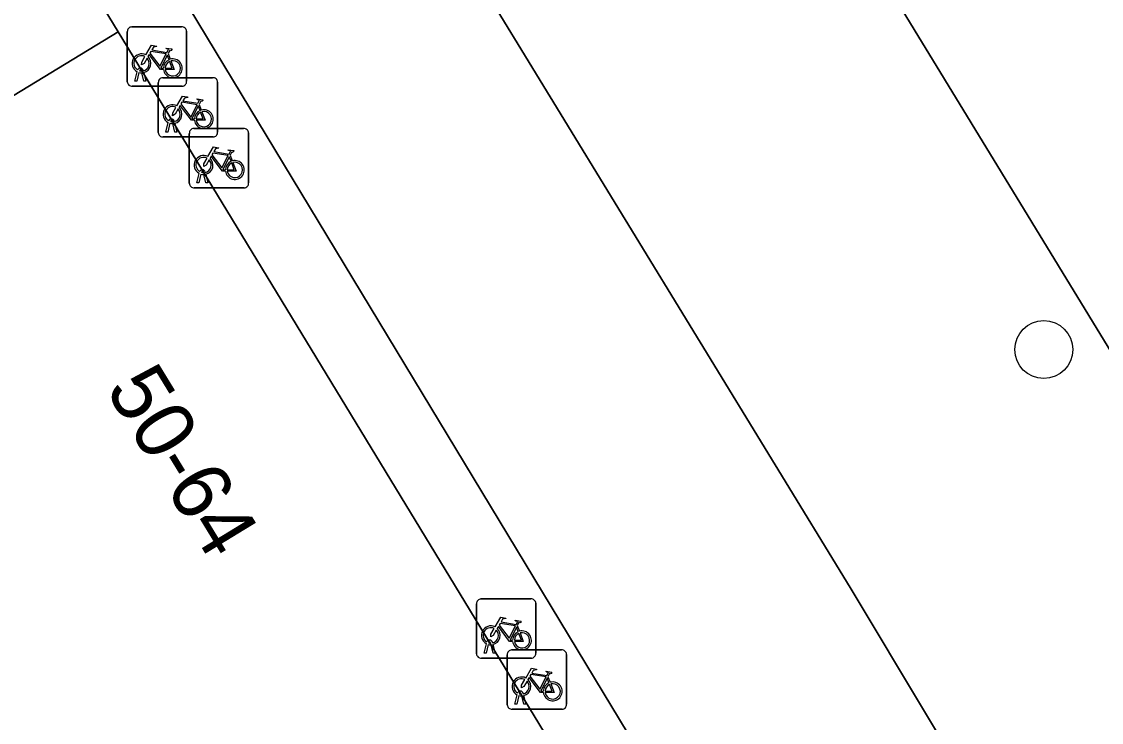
# Model space of a CAD drawing. Extents: x 159888 to 160761, y 384031 to 384750.
# Drawn here: x 160288.91 to 160307.12, y 384632.87 to 384644.69 of the extents above; entities that cross this region are included whole.
import ezdxf

# ---------------------------------------------------------------- set-up
doc = ezdxf.new("R2010")
doc.units = 0
for name, color, linetype in [('IMGEO_Boom', 7, 'Continuous'), ('IMGEO_Fietsenrek', 7, 'Continuous'), ('IMGEO_Pand', 7, 'Continuous'), ('IMGEO_Pand_nummerreeks', 7, 'Continuous'), ('IMGEO_Parkeervlak_open', 7, 'Continuous'), ('IMGEO_Rijbaan_lokaal_open', 7, 'Continuous'), ('IMGEO_Voetpad_open', 7, 'Continuous')]:
    doc.layers.add(name, color=color, linetype=linetype)

msp = doc.modelspace()

# ---------------------------------------------------------------- linework, layer by layer
at = {"layer": 'IMGEO_Boom'}
msp.add_circle((160306.15, 384639.157), 0.489, dxfattribs=at)
at = {"layer": 'IMGEO_Fietsenrek'}
for p, q in [((160290.697, 384643.674), (160290.697, 384644.515)), ((160290.697, 384644.515), (160290.697, 384643.674)), ((160290.772, 384644.599), (160291.613, 384644.599)), ((160291.613, 384644.599), (160290.772, 384644.599)), ((160291.697, 384644.524), (160291.697, 384643.683)), ((160291.697, 384643.683), (160291.697, 384644.524)), ((160291.384, 384644.148), (160291.42, 384644.053)), ((160290.824, 384643.683), (160290.863, 384643.843)), ((160290.893, 384643.831), (160290.858, 384643.683)), ((160290.935, 384643.855), (160290.934, 384643.859)), ((160290.976, 384643.683), (160290.942, 384643.825)), ((160290.966, 384643.866), (160290.967, 384643.859)), ((160290.974, 384643.829), (160291.009, 384643.683)), ((160290.858, 384643.683), (160290.824, 384643.683)), ((160291.009, 384643.683), (160290.976, 384643.683)), ((160291.22, 384642.817), (160291.22, 384643.658)), ((160291.22, 384643.658), (160291.22, 384642.817)), ((160291.295, 384643.742), (160292.136, 384643.742)), ((160292.136, 384643.742), (160291.295, 384643.742)), ((160292.22, 384643.667), (160292.22, 384642.826)), ((160292.22, 384642.826), (160292.22, 384643.667)), ((160291.622, 384643.599), (160290.781, 384643.599)), ((160290.781, 384643.599), (160291.622, 384643.599)), ((160291.907, 384643.291), (160291.943, 384643.196)), ((160291.347, 384642.826), (160291.386, 384642.986)), ((160291.416, 384642.974), (160291.381, 384642.826)), ((160291.458, 384642.998), (160291.457, 384643.002)), ((160291.499, 384642.826), (160291.465, 384642.968)), ((160291.489, 384643.009), (160291.49, 384643.002)), ((160291.497, 384642.972), (160291.532, 384642.826)), ((160291.818, 384642.885), (160292.659, 384642.885)), ((160292.659, 384642.885), (160291.818, 384642.885)), ((160292.145, 384642.742), (160291.304, 384642.742)), ((160291.304, 384642.742), (160292.145, 384642.742)), ((160291.381, 384642.826), (160291.347, 384642.826)), ((160291.532, 384642.826), (160291.499, 384642.826)), ((160291.743, 384641.96), (160291.743, 384642.801)), ((160291.743, 384642.801), (160291.743, 384641.96)), ((160292.743, 384642.81), (160292.743, 384641.969)), ((160292.743, 384641.969), (160292.743, 384642.81)), ((160292.43, 384642.434), (160292.466, 384642.339)), ((160291.981, 384642.141), (160291.98, 384642.145)), ((160292.012, 384642.152), (160292.013, 384642.145)), ((160291.87, 384641.969), (160291.909, 384642.129)), ((160291.904, 384641.969), (160291.87, 384641.969)), ((160291.939, 384642.117), (160291.904, 384641.969)), ((160292.022, 384641.969), (160291.988, 384642.111)), ((160292.02, 384642.115), (160292.055, 384641.969)), ((160292.055, 384641.969), (160292.022, 384641.969)), ((160292.668, 384641.885), (160291.827, 384641.885)), ((160291.827, 384641.885), (160292.668, 384641.885)), ((160296.585, 384634.028), (160296.585, 384634.869)), ((160296.585, 384634.869), (160296.585, 384634.028)), ((160296.66, 384634.953), (160297.501, 384634.953)), ((160297.501, 384634.953), (160296.66, 384634.953)), ((160297.585, 384634.878), (160297.585, 384634.037)), ((160297.585, 384634.037), (160297.585, 384634.878)), ((160297.272, 384634.502), (160297.308, 384634.407)), ((160296.712, 384634.037), (160296.751, 384634.197)), ((160296.781, 384634.185), (160296.746, 384634.037)), ((160296.823, 384634.209), (160296.822, 384634.213)), ((160296.864, 384634.037), (160296.83, 384634.179)), ((160296.854, 384634.22), (160296.855, 384634.213)), ((160296.862, 384634.183), (160296.897, 384634.037)), ((160297.51, 384633.953), (160296.669, 384633.953)), ((160296.669, 384633.953), (160297.51, 384633.953)), ((160296.746, 384634.037), (160296.712, 384634.037)), ((160296.897, 384634.037), (160296.864, 384634.037)), ((160297.103, 384633.167), (160297.103, 384634.008)), ((160297.103, 384634.008), (160297.103, 384633.167)), ((160297.178, 384634.092), (160298.019, 384634.092)), ((160298.019, 384634.092), (160297.178, 384634.092)), ((160298.103, 384634.017), (160298.103, 384633.176)), ((160298.103, 384633.176), (160298.103, 384634.017)), ((160297.79, 384633.641), (160297.826, 384633.546)), ((160297.23, 384633.176), (160297.269, 384633.336)), ((160297.299, 384633.324), (160297.264, 384633.176)), ((160297.341, 384633.348), (160297.34, 384633.352)), ((160297.382, 384633.176), (160297.348, 384633.318)), ((160297.372, 384633.359), (160297.373, 384633.352)), ((160297.38, 384633.322), (160297.415, 384633.176)), ((160298.028, 384633.092), (160297.187, 384633.092)), ((160297.187, 384633.092), (160298.028, 384633.092)), ((160297.264, 384633.176), (160297.23, 384633.176)), ((160297.415, 384633.176), (160297.382, 384633.176))]:
    msp.add_line(p, q, dxfattribs=at)
for points in [[(160291.01, 384644.125), (160291.105, 384644.289), (160291.191, 384644.275), (160291.193, 384644.266), (160291.137, 384644.255), (160291.11, 384644.21), (160291.366, 384644.169)], [(160291.353, 384644.144), (160291.096, 384644.185), (160291.079, 384644.156), (160291.246, 384643.936), (160291.353, 384644.144)], [(160291.366, 384644.169), (160291.391, 384644.218), (160291.385, 384644.222), (160291.362, 384644.226), (160291.35, 384644.233), (160291.349, 384644.236), (160291.351, 384644.241), (160291.446, 384644.226), (160291.448, 384644.216), (160291.438, 384644.203), (160291.426, 384644.197), (160291.412, 384644.203), (160291.384, 384644.148)], [(160291.031, 384644.073), (160290.979, 384643.983), (160290.939, 384643.958), (160290.94, 384644.005), (160290.995, 384644.099)], [(160291.306, 384643.881), (160291.256, 384643.881), (160291.065, 384644.132), (160291.046, 384644.1)], [(160291.401, 384644.046), (160291.371, 384644.123), (160291.262, 384643.905), (160291.305, 384643.905)], [(160291.335, 384643.905), (160291.455, 384643.904), (160291.411, 384644.018)], [(160291.431, 384644.025), (160291.486, 384643.88), (160291.336, 384643.88)], [(160291.533, 384643.268), (160291.628, 384643.432), (160291.714, 384643.418), (160291.716, 384643.409), (160291.66, 384643.398), (160291.633, 384643.353), (160291.889, 384643.312)], [(160291.554, 384643.216), (160291.502, 384643.126), (160291.462, 384643.101), (160291.463, 384643.148), (160291.518, 384643.242)], [(160291.829, 384643.024), (160291.779, 384643.024), (160291.588, 384643.275), (160291.569, 384643.243)], [(160291.876, 384643.287), (160291.619, 384643.328), (160291.602, 384643.299), (160291.769, 384643.079), (160291.876, 384643.287)], [(160291.924, 384643.189), (160291.894, 384643.266), (160291.785, 384643.048), (160291.828, 384643.048)], [(160291.889, 384643.312), (160291.914, 384643.361), (160291.908, 384643.365), (160291.885, 384643.369), (160291.873, 384643.376), (160291.872, 384643.379), (160291.874, 384643.384), (160291.969, 384643.369), (160291.971, 384643.359), (160291.961, 384643.346), (160291.949, 384643.34), (160291.935, 384643.346), (160291.907, 384643.291)], [(160291.858, 384643.048), (160291.978, 384643.047), (160291.934, 384643.161)], [(160291.954, 384643.168), (160292.009, 384643.023), (160291.859, 384643.023)], [(160292.056, 384642.411), (160292.151, 384642.575), (160292.237, 384642.561), (160292.239, 384642.552), (160292.183, 384642.541), (160292.156, 384642.496), (160292.412, 384642.455)], [(160292.412, 384642.455), (160292.437, 384642.504), (160292.431, 384642.508), (160292.408, 384642.512), (160292.396, 384642.519), (160292.395, 384642.522), (160292.397, 384642.527), (160292.492, 384642.512), (160292.494, 384642.502), (160292.484, 384642.489), (160292.472, 384642.483), (160292.458, 384642.489), (160292.43, 384642.434)], [(160292.077, 384642.359), (160292.025, 384642.269), (160291.985, 384642.244), (160291.986, 384642.291), (160292.041, 384642.385)], [(160292.352, 384642.167), (160292.302, 384642.167), (160292.111, 384642.418), (160292.092, 384642.386)], [(160292.399, 384642.43), (160292.142, 384642.471), (160292.125, 384642.442), (160292.292, 384642.222), (160292.399, 384642.43)], [(160292.447, 384642.332), (160292.417, 384642.409), (160292.308, 384642.191), (160292.351, 384642.191)], [(160292.381, 384642.191), (160292.501, 384642.19), (160292.457, 384642.304)], [(160292.477, 384642.311), (160292.532, 384642.166), (160292.382, 384642.166)], [(160296.898, 384634.479), (160296.993, 384634.643), (160297.079, 384634.629), (160297.081, 384634.62), (160297.025, 384634.609), (160296.998, 384634.564), (160297.254, 384634.523)], [(160297.241, 384634.498), (160296.984, 384634.539), (160296.967, 384634.51), (160297.134, 384634.29), (160297.241, 384634.498)], [(160297.254, 384634.523), (160297.279, 384634.572), (160297.273, 384634.576), (160297.25, 384634.58), (160297.238, 384634.587), (160297.237, 384634.59), (160297.239, 384634.595), (160297.334, 384634.58), (160297.336, 384634.57), (160297.326, 384634.557), (160297.314, 384634.551), (160297.3, 384634.557), (160297.272, 384634.502)], [(160296.919, 384634.427), (160296.867, 384634.337), (160296.827, 384634.312), (160296.828, 384634.359), (160296.883, 384634.453)], [(160297.194, 384634.235), (160297.144, 384634.235), (160296.953, 384634.486), (160296.934, 384634.454)], [(160297.289, 384634.4), (160297.259, 384634.477), (160297.15, 384634.259), (160297.193, 384634.259)], [(160297.223, 384634.259), (160297.343, 384634.258), (160297.299, 384634.372)], [(160297.319, 384634.379), (160297.374, 384634.234), (160297.224, 384634.234)], [(160297.416, 384633.618), (160297.511, 384633.782), (160297.597, 384633.768), (160297.599, 384633.759), (160297.543, 384633.748), (160297.516, 384633.703), (160297.772, 384633.662)], [(160297.437, 384633.566), (160297.385, 384633.476), (160297.345, 384633.451), (160297.346, 384633.498), (160297.401, 384633.592)], [(160297.712, 384633.374), (160297.662, 384633.374), (160297.471, 384633.625), (160297.452, 384633.593)], [(160297.759, 384633.637), (160297.502, 384633.678), (160297.485, 384633.649), (160297.652, 384633.429), (160297.759, 384633.637)], [(160297.807, 384633.539), (160297.777, 384633.616), (160297.668, 384633.398), (160297.711, 384633.398)], [(160297.772, 384633.662), (160297.797, 384633.711), (160297.791, 384633.715), (160297.768, 384633.719), (160297.756, 384633.726), (160297.755, 384633.729), (160297.757, 384633.734), (160297.852, 384633.719), (160297.854, 384633.709), (160297.844, 384633.696), (160297.832, 384633.69), (160297.818, 384633.696), (160297.79, 384633.641)], [(160297.741, 384633.398), (160297.861, 384633.397), (160297.817, 384633.511)], [(160297.837, 384633.518), (160297.892, 384633.373), (160297.742, 384633.373)]]:
    msp.add_lwpolyline(points, dxfattribs=at)
for centre, radius, start, end in [((160290.775, 384644.521), 0.0779, 92.4484, 184.2845), ((160290.775, 384644.521), 0.0779, 92.4484, 184.2845), ((160291.619, 384644.521), 0.0779, 2.4484, 94.2845), ((160291.619, 384644.521), 0.0779, 2.4484, 94.2845), ((160290.937, 384643.984), 0.159, 62.6766, 242.1369), ((160290.937, 384643.984), 0.129, 63.3192, 238.903), ((160290.937, 384643.984), 0.129, 283.6043, 43.4302), ((160290.937, 384643.984), 0.159, 283.5766, 46.6042), ((160291.464, 384643.9), 0.159, 113.3408, 178.3217), ((160291.464, 384643.9), 0.159, 187.0065, 105.7708), ((160291.464, 384643.9), 0.129, 113.923, 177.9556), ((160291.464, 384643.9), 0.129, 188.6715, 104.5883), ((160290.917, 384643.855), 0.0499, 12.8025, 158.6934), ((160290.937, 384643.984), 0.159, 253.9967, 271.7867), ((160290.917, 384643.855), 0.0174, 12.8025, 163.4502), ((160290.937, 384643.984), 0.129, 253.415, 269.0204), ((160290.775, 384643.677), 0.0779, 182.4484, 274.2845), ((160290.775, 384643.677), 0.0779, 182.4484, 274.2845), ((160291.298, 384643.664), 0.0779, 92.4484, 184.2845), ((160291.298, 384643.664), 0.0779, 92.4484, 184.2845), ((160291.619, 384643.677), 0.0779, 272.4484, 4.2845), ((160291.619, 384643.677), 0.0779, 272.4484, 4.2845), ((160292.142, 384643.664), 0.0779, 2.4484, 94.2845), ((160292.142, 384643.664), 0.0779, 2.4484, 94.2845), ((160291.46, 384643.127), 0.159, 62.6766, 242.1369), ((160291.46, 384643.127), 0.129, 63.3192, 238.903), ((160291.46, 384643.127), 0.159, 283.5766, 46.6042), ((160291.46, 384643.127), 0.129, 283.6043, 43.4302), ((160291.987, 384643.043), 0.159, 113.3408, 178.3217), ((160291.987, 384643.043), 0.159, 187.0065, 105.7708), ((160291.987, 384643.043), 0.129, 113.923, 177.9556), ((160291.987, 384643.043), 0.129, 188.6715, 104.5883), ((160291.44, 384642.998), 0.0499, 12.8025, 158.6934), ((160291.46, 384643.127), 0.159, 253.9967, 271.7867), ((160291.44, 384642.998), 0.0174, 12.8025, 163.4502), ((160291.46, 384643.127), 0.129, 253.415, 269.0204), ((160291.821, 384642.807), 0.0779, 92.4484, 184.2845), ((160291.821, 384642.807), 0.0779, 92.4484, 184.2845), ((160292.665, 384642.807), 0.0779, 2.4484, 94.2845), ((160292.665, 384642.807), 0.0779, 2.4484, 94.2845), ((160291.298, 384642.82), 0.0779, 182.4484, 274.2845), ((160291.298, 384642.82), 0.0779, 182.4484, 274.2845), ((160292.142, 384642.82), 0.0779, 272.4484, 4.2845), ((160292.142, 384642.82), 0.0779, 272.4484, 4.2845), ((160291.983, 384642.27), 0.159, 62.6766, 242.1369), ((160291.983, 384642.27), 0.129, 63.3192, 238.903), ((160291.983, 384642.27), 0.129, 283.6043, 43.4302), ((160291.983, 384642.27), 0.159, 283.5766, 46.6042), ((160292.51, 384642.186), 0.159, 113.3408, 178.3217), ((160292.51, 384642.186), 0.159, 187.0065, 105.7708), ((160291.963, 384642.141), 0.0499, 12.8025, 158.6934), ((160291.963, 384642.141), 0.0174, 12.8025, 163.4502), ((160291.983, 384642.27), 0.129, 253.415, 269.0204), ((160292.51, 384642.186), 0.129, 113.923, 177.9556), ((160292.51, 384642.186), 0.129, 188.6715, 104.5883), ((160291.983, 384642.27), 0.159, 253.9967, 271.7867), ((160292.665, 384641.963), 0.0779, 272.4484, 4.2845), ((160292.665, 384641.963), 0.0779, 272.4484, 4.2845), ((160291.821, 384641.963), 0.0779, 182.4484, 274.2845), ((160291.821, 384641.963), 0.0779, 182.4484, 274.2845), ((160296.663, 384634.875), 0.0779, 92.4484, 184.2845), ((160296.663, 384634.875), 0.0779, 92.4484, 184.2845), ((160297.507, 384634.875), 0.0779, 2.4484, 94.2845), ((160297.507, 384634.875), 0.0779, 2.4484, 94.2845), ((160296.825, 384634.338), 0.159, 62.6766, 242.1369), ((160296.825, 384634.338), 0.129, 63.3192, 238.903), ((160296.825, 384634.338), 0.129, 283.6043, 43.4302), ((160296.825, 384634.338), 0.159, 283.5766, 46.6042), ((160297.352, 384634.254), 0.159, 113.3408, 178.3217), ((160297.352, 384634.254), 0.159, 187.0065, 105.7708), ((160297.352, 384634.254), 0.129, 113.923, 177.9556), ((160297.352, 384634.254), 0.129, 188.6715, 104.5883), ((160296.805, 384634.209), 0.0499, 12.8025, 158.6934), ((160296.825, 384634.338), 0.159, 253.9967, 271.7867), ((160296.805, 384634.209), 0.0174, 12.8025, 163.4502), ((160296.825, 384634.338), 0.129, 253.415, 269.0204), ((160296.663, 384634.031), 0.0779, 182.4484, 274.2845), ((160296.663, 384634.031), 0.0779, 182.4484, 274.2845), ((160297.181, 384634.014), 0.0779, 92.4484, 184.2845), ((160297.181, 384634.014), 0.0779, 92.4484, 184.2845), ((160297.507, 384634.031), 0.0779, 272.4484, 4.2845), ((160297.507, 384634.031), 0.0779, 272.4484, 4.2845), ((160298.025, 384634.014), 0.0779, 2.4484, 94.2845), ((160298.025, 384634.014), 0.0779, 2.4484, 94.2845), ((160297.343, 384633.477), 0.159, 62.6766, 242.1369), ((160297.343, 384633.477), 0.129, 63.3192, 238.903), ((160297.343, 384633.477), 0.159, 283.5766, 46.6042), ((160297.343, 384633.477), 0.129, 283.6043, 43.4302), ((160297.87, 384633.393), 0.159, 113.3408, 178.3217), ((160297.87, 384633.393), 0.159, 187.0065, 105.7708), ((160297.87, 384633.393), 0.129, 113.923, 177.9556), ((160297.87, 384633.393), 0.129, 188.6715, 104.5883), ((160297.323, 384633.348), 0.0499, 12.8025, 158.6934), ((160297.343, 384633.477), 0.159, 253.9967, 271.7867), ((160297.323, 384633.348), 0.0174, 12.8025, 163.4502), ((160297.343, 384633.477), 0.129, 253.415, 269.0204), ((160297.181, 384633.17), 0.0779, 182.4484, 274.2845), ((160297.181, 384633.17), 0.0779, 182.4484, 274.2845), ((160298.025, 384633.17), 0.0779, 272.4484, 4.2845), ((160298.025, 384633.17), 0.0779, 272.4484, 4.2845)]:
    msp.add_arc(centre, radius, start, end, dxfattribs=at)
at = {"layer": 'IMGEO_Pand'}
for points in [[(160290.541, 384644.514), (160282.432, 384657.841), (160274.352, 384652.925), (160282.461, 384639.599)], [(160290.541, 384644.514), (160282.461, 384639.599), (160290.57, 384626.272), (160298.65, 384631.187)]]:
    msp.add_lwpolyline(points, close=True, dxfattribs=at)
at = {"layer": 'IMGEO_Parkeervlak_open'}
for points in [[(160321.123, 384616.26), (160321.406, 384616.073), (160317.711, 384622.136), (160307.873, 384638.16), (160301.531, 384648.544), (160298.876, 384652.753), (160298.058, 384654.175), (160295.915, 384657.644), (160295.049, 384658.989), (160293.099, 384661.719), (160291.862, 384663.382), (160291.043, 384664.488), (160290.456, 384665.23)], [(160289.611, 384656.759), (160293.098, 384651.114), (160296.564, 384645.495), (160302.886, 384635.143), (160310.673, 384622.147), (160315.197, 384614.857), (160317.034, 384611.85), (160319.258, 384611.311), (160319.773, 384614.17), (160320.652, 384616.138)]]:
    msp.add_lwpolyline(points, dxfattribs=at)
at = {"layer": 'IMGEO_Rijbaan_lokaal_open'}
msp.add_lwpolyline([(160289.959, 384665.862), (160290.456, 384665.23), (160291.043, 384664.488), (160291.862, 384663.382), (160293.099, 384661.719), (160295.049, 384658.989), (160295.915, 384657.644), (160298.058, 384654.175), (160298.876, 384652.753), (160301.531, 384648.544), (160307.873, 384638.16), (160317.711, 384622.136), (160321.406, 384616.073), (160322.819, 384613.753), (160328.781, 384617.284), (160324.799, 384623.845), (160324.715, 384623.983), (160320.969, 384630.093), (160310.692, 384646.906), (160307.199, 384652.736), (160306.181, 384654.411), (160298.109, 384667.759)], dxfattribs=at)
at = {"layer": 'IMGEO_Voetpad_open'}
for points in [[(160271.929, 384684.273), (160269.481, 384685.954), (160267.612, 384684.826), (160315.278, 384605.986), (160314.349, 384605.388), (160317.864, 384600.824), (160319.7, 384601.934), (160320.072, 384602.167), (160321.951, 384603.293)], [(160302.886, 384635.143), (160296.564, 384645.495), (160293.098, 384651.114), (160289.611, 384656.759)], [(160320.652, 384616.138), (160319.773, 384614.17), (160319.258, 384611.311), (160317.034, 384611.85), (160315.197, 384614.857), (160310.673, 384622.147), (160302.886, 384635.143)]]:
    msp.add_lwpolyline(points, dxfattribs=at)
msp.add_lwpolyline([(160267.612, 384684.826), (160258.508, 384679.247), (160259.438, 384677.719), (160259.575, 384677.802), (160260.082, 384676.969), (160265.09, 384680.017), (160264.228, 384682.398), (160266.608, 384683.846), (160274.323, 384671.167), (160282.432, 384657.841), (160290.541, 384644.514), (160298.65, 384631.187), (160306.76, 384617.86), (160314.349, 384605.388), (160315.278, 384605.986)], close=True, dxfattribs=at)

# ---------------------------------------------------------------- texts
at = {"layer": 'IMGEO_Pand_nummerreeks'}
msp.add_text('50-64', height=1, rotation=301.4205, dxfattribs=at).set_placement((160290.317, 384638.49))

doc.saveas('drawing.dxf')
